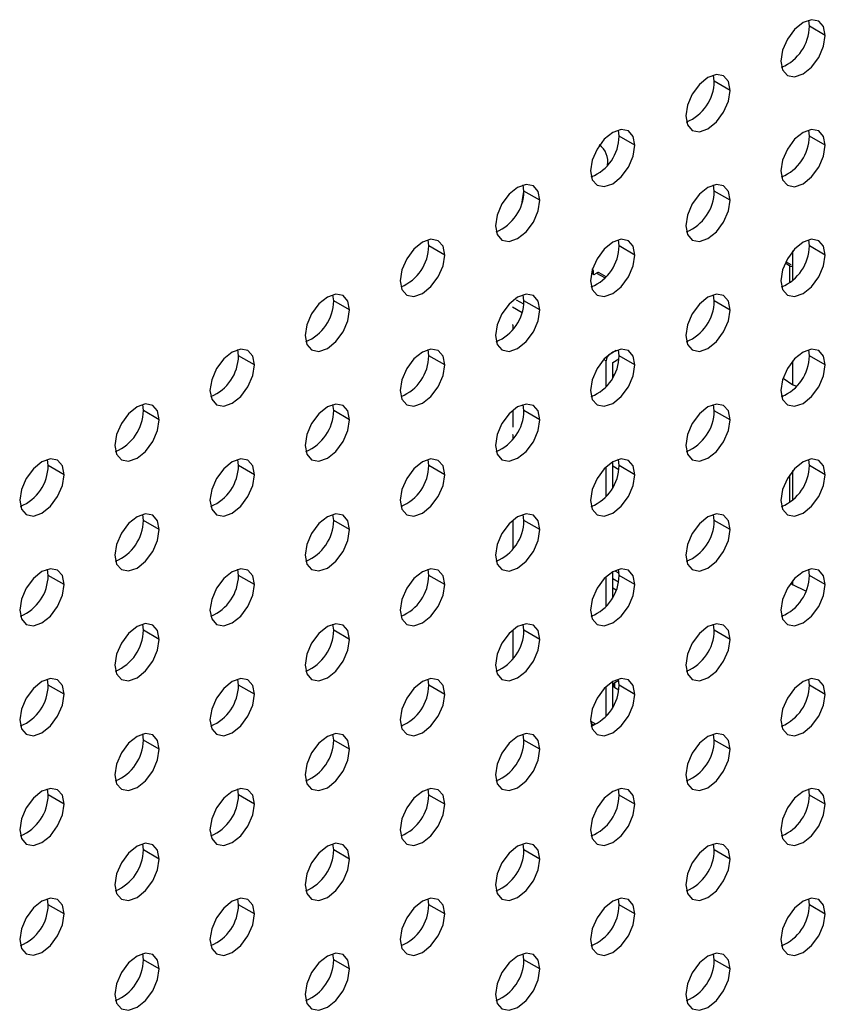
# Model space of a CAD drawing. Header units: millimetres. Extents: x 0 to 1118, y 0 to 864.
# Tile 373 of 397: x 1024.96 to 1028.55, y 709.43 to 713.82. Entities that reach past the tile are written whole.
import ezdxf

# ---------------------------------------------------------------- set-up
doc = ezdxf.new("R2010")
doc.units = ezdxf.units.MM

msp = doc.modelspace()

# ---------------------------------------------------------------- linework, layer by layer
at = {"color": 7, "linetype": 'Continuous', "lineweight": 25}
for p, q in [((1028.4792, 713.7901), (1028.4759, 713.8172)), ((1028.5499, 713.7493), (1028.4792, 713.7901)), ((1028.0549, 713.5452), (1028.0517, 713.5723)), ((1028.1256, 713.5044), (1028.0549, 713.5452)), ((1027.6306, 713.3003), (1027.6274, 713.3274)), ((1028.4792, 713.3002), (1028.4759, 713.3273)), ((1027.7013, 713.2594), (1027.6306, 713.3003)), ((1028.5499, 713.2594), (1028.4792, 713.3002)), ((1027.2064, 713.0553), (1027.2031, 713.0824)), ((1028.0549, 713.0553), (1028.0517, 713.0824)), ((1027.2771, 713.0145), (1027.2064, 713.0553)), ((1028.1256, 713.0144), (1028.0549, 713.0553)), ((1026.7821, 712.8104), (1026.7789, 712.8375)), ((1027.6306, 712.8103), (1027.6274, 712.8374)), ((1028.4792, 712.8103), (1028.4759, 712.8373)), ((1026.8528, 712.7696), (1026.7821, 712.8104)), ((1027.7013, 712.7695), (1027.6306, 712.8103)), ((1028.4048, 712.6566), (1028.4048, 712.7869)), ((1028.4056, 712.6573), (1028.4056, 712.7878)), ((1028.5499, 712.7694), (1028.4792, 712.8103)), ((1028.3907, 712.7213), (1028.3706, 712.7329)), ((1028.3978, 712.7253), (1028.3737, 712.7393)), ((1027.5074, 712.6901), (1027.5192, 712.6833)), ((1027.5157, 712.6853), (1027.5157, 712.6976)), ((1027.5192, 712.6833), (1027.5298, 712.6894)), ((1027.5729, 712.673), (1027.5423, 712.6907)), ((1028.3978, 712.7253), (1028.3982, 712.7256)), ((1026.3578, 712.5655), (1026.3546, 712.5926)), ((1026.4286, 712.5247), (1026.3578, 712.5655)), ((1027.2064, 712.5654), (1027.2031, 712.5925)), ((1027.2771, 712.5246), (1027.2064, 712.5654)), ((1028.0549, 712.5653), (1028.0517, 712.5924)), ((1028.1256, 712.5245), (1028.0549, 712.5653)), ((1027.1586, 712.4567), (1027.1558, 712.4583)), ((1027.1586, 712.44), (1027.1586, 712.4567)), ((1025.9336, 712.3206), (1025.9304, 712.3477)), ((1026.7821, 712.3205), (1026.7789, 712.3476)), ((1027.6179, 712.3443), (1027.5899, 712.3282)), ((1027.6306, 712.3204), (1027.6274, 712.3475)), ((1028.4792, 712.3203), (1028.4759, 712.3474)), ((1026.0043, 712.2798), (1025.9336, 712.3206)), ((1026.8528, 712.2797), (1026.7821, 712.3205)), ((1027.5723, 712.1825), (1027.5723, 712.2975)), ((1027.602, 712.2902), (1027.6299, 712.3063)), ((1027.6274, 712.3049), (1027.6296, 712.3036)), ((1027.7013, 712.2796), (1027.6306, 712.3204)), ((1028.4048, 712.1905), (1028.4048, 712.297)), ((1028.4056, 712.1901), (1028.4056, 712.2978)), ((1028.5499, 712.2795), (1028.4792, 712.3203)), ((1027.602, 712.2234), (1027.602, 712.2902)), ((1027.602, 712.2379), (1027.6079, 712.2345)), ((1028.3619, 712.2211), (1028.4048, 712.1905)), ((1028.4056, 712.1901), (1028.4048, 712.1905)), ((1028.4211, 712.1827), (1028.4056, 712.1901)), ((1028.3536, 712.1448), (1028.3616, 712.1402)), ((1025.5093, 712.0757), (1025.5061, 712.1027)), ((1025.58, 712.0348), (1025.5093, 712.0757)), ((1026.3578, 712.0756), (1026.3546, 712.1027)), ((1026.4286, 712.0348), (1026.3578, 712.0756)), ((1027.1586, 712.0036), (1027.1586, 712.0783)), ((1027.2064, 712.0755), (1027.2031, 712.1026)), ((1027.2771, 712.0347), (1027.2064, 712.0755)), ((1028.0549, 712.0754), (1028.0517, 712.1025)), ((1028.1256, 712.0346), (1028.0549, 712.0754)), ((1027.1558, 712.0051), (1027.1586, 712.0036)), ((1027.1586, 711.9668), (1027.1558, 711.9684)), ((1027.1586, 711.9501), (1027.1586, 711.9668)), ((1025.0851, 711.8307), (1025.0818, 711.8578)), ((1025.9336, 711.8306), (1025.9304, 711.8577)), ((1026.7821, 711.8306), (1026.7789, 711.8577)), ((1027.6279, 711.8555), (1027.6253, 711.857)), ((1027.6306, 711.8305), (1027.6274, 711.8576)), ((1028.4792, 711.8304), (1028.4759, 711.8575)), ((1025.1558, 711.7899), (1025.0851, 711.8307)), ((1026.0043, 711.7898), (1025.9336, 711.8306)), ((1026.8528, 711.7897), (1026.7821, 711.8306)), ((1027.5723, 711.6925), (1027.5723, 711.824)), ((1027.602, 711.7335), (1027.602, 711.8466)), ((1027.602, 711.8296), (1027.6296, 711.8137)), ((1027.7013, 711.7897), (1027.6306, 711.8305)), ((1028.5499, 711.7896), (1028.4792, 711.8304)), ((1028.4048, 711.6768), (1028.4048, 711.8071)), ((1028.4056, 711.6774), (1028.4056, 711.8079)), ((1025.5093, 711.5857), (1025.5061, 711.6128)), ((1026.3578, 711.5856), (1026.3546, 711.6127)), ((1027.2064, 711.5856), (1027.2031, 711.6127)), ((1028.0549, 711.5855), (1028.0517, 711.6126)), ((1025.58, 711.5449), (1025.5093, 711.5857)), ((1026.4286, 711.5448), (1026.3578, 711.5856)), ((1027.1586, 711.5856), (1027.1566, 711.5868)), ((1027.1586, 711.4602), (1027.1586, 711.5856)), ((1027.2771, 711.5447), (1027.2064, 711.5856)), ((1028.1256, 711.5447), (1028.0549, 711.5855)), ((1027.1558, 711.4607), (1027.158, 711.4594)), ((1025.0851, 711.3408), (1025.0818, 711.3679)), ((1025.1558, 711.3), (1025.0851, 711.3408)), ((1025.9336, 711.3407), (1025.9304, 711.3678)), ((1026.0043, 711.2999), (1025.9336, 711.3407)), ((1026.7821, 711.3406), (1026.7789, 711.3677)), ((1026.8528, 711.2998), (1026.7821, 711.3406)), ((1027.5723, 711.2026), (1027.5723, 711.3341)), ((1027.602, 711.2435), (1027.602, 711.3567)), ((1027.602, 711.326), (1027.6277, 711.3111)), ((1027.6111, 711.3615), (1027.6302, 711.3505)), ((1027.6306, 711.3406), (1027.6274, 711.3677)), ((1027.7013, 711.2997), (1027.6306, 711.3406)), ((1028.4792, 711.3405), (1028.4759, 711.3676)), ((1028.5499, 711.2997), (1028.4792, 711.3405)), ((1027.602, 711.2851), (1027.6175, 711.2762)), ((1028.3955, 711.3053), (1028.4048, 711.2987)), ((1028.4048, 711.2987), (1028.4048, 711.3171)), ((1028.4056, 711.2983), (1028.4048, 711.2987)), ((1028.4056, 711.2983), (1028.4056, 711.318)), ((1028.4638, 711.2705), (1028.4056, 711.2983)), ((1025.5093, 711.0958), (1025.5061, 711.1229)), ((1026.3578, 711.0957), (1026.3546, 711.1228)), ((1027.2064, 711.0956), (1027.2031, 711.1227)), ((1028.0549, 711.0956), (1028.0517, 711.1227)), ((1025.58, 711.055), (1025.5093, 711.0958)), ((1026.4286, 711.0549), (1026.3578, 711.0957)), ((1027.1586, 711.0957), (1027.1566, 711.0969)), ((1027.1586, 710.9702), (1027.1586, 711.0957)), ((1027.2771, 711.0548), (1027.2064, 711.0956)), ((1028.1256, 711.0547), (1028.0549, 711.0956)), ((1027.1558, 710.9708), (1027.158, 710.9695)), ((1025.0851, 710.8509), (1025.0818, 710.878)), ((1025.1558, 710.8101), (1025.0851, 710.8509)), ((1025.9336, 710.8508), (1025.9304, 710.8779)), ((1026.0043, 710.81), (1025.9336, 710.8508)), ((1026.7821, 710.8507), (1026.7789, 710.8778)), ((1026.8528, 710.8099), (1026.7821, 710.8507)), ((1027.5723, 710.7127), (1027.5723, 710.8442)), ((1027.602, 710.7536), (1027.602, 710.8668)), ((1027.6289, 710.8712), (1027.6111, 710.861)), ((1027.6306, 710.8506), (1027.6274, 710.8777)), ((1027.7013, 710.8098), (1027.6306, 710.8506)), ((1028.4792, 710.8506), (1028.4759, 710.8777)), ((1028.5499, 710.8097), (1028.4792, 710.8506)), ((1027.6111, 710.8406), (1027.6292, 710.8302)), ((1027.5041, 710.6816), (1027.5192, 710.6729)), ((1025.5093, 710.6059), (1025.5061, 710.633)), ((1026.3578, 710.6058), (1026.3546, 710.6329)), ((1027.2064, 710.6057), (1027.2031, 710.6328)), ((1028.0549, 710.6056), (1028.0517, 710.6327)), ((1025.58, 710.5651), (1025.5093, 710.6059)), ((1026.4286, 710.565), (1026.3578, 710.6058)), ((1027.2771, 710.5649), (1027.2064, 710.6057)), ((1028.1256, 710.5648), (1028.0549, 710.6056)), ((1025.0851, 710.361), (1025.0818, 710.388)), ((1025.1558, 710.3201), (1025.0851, 710.361)), ((1025.9336, 710.3609), (1025.9304, 710.388)), ((1026.0043, 710.3201), (1025.9336, 710.3609)), ((1026.7821, 710.3608), (1026.7789, 710.3879)), ((1026.8528, 710.32), (1026.7821, 710.3608)), ((1027.6306, 710.3607), (1027.6274, 710.3878)), ((1027.7013, 710.3199), (1027.6306, 710.3607)), ((1028.4792, 710.3606), (1028.4759, 710.3877)), ((1028.5499, 710.3198), (1028.4792, 710.3606)), ((1025.5093, 710.116), (1025.5061, 710.143)), ((1026.3578, 710.1159), (1026.3546, 710.143)), ((1027.2064, 710.1158), (1027.2031, 710.1429)), ((1028.0549, 710.1157), (1028.0517, 710.1428)), ((1025.58, 710.0751), (1025.5093, 710.116)), ((1026.4286, 710.0751), (1026.3578, 710.1159)), ((1027.2771, 710.075), (1027.2064, 710.1158)), ((1028.1256, 710.0749), (1028.0549, 710.1157)), ((1025.0851, 709.871), (1025.0818, 709.8981)), ((1025.9336, 709.871), (1025.9304, 709.898)), ((1026.7821, 709.8709), (1026.7789, 709.898)), ((1027.6306, 709.8708), (1027.6274, 709.8979)), ((1028.4792, 709.8707), (1028.4759, 709.8978)), ((1025.1558, 709.8302), (1025.0851, 709.871)), ((1026.0043, 709.8301), (1025.9336, 709.871)), ((1026.8528, 709.8301), (1026.7821, 709.8709)), ((1027.7013, 709.83), (1027.6306, 709.8708)), ((1028.5499, 709.8299), (1028.4792, 709.8707)), ((1025.5093, 709.626), (1025.5061, 709.6531)), ((1025.58, 709.5852), (1025.5093, 709.626)), ((1026.3578, 709.6259), (1026.3546, 709.653)), ((1026.4286, 709.5851), (1026.3578, 709.6259)), ((1027.2064, 709.6259), (1027.2031, 709.653)), ((1027.2771, 709.585), (1027.2064, 709.6259)), ((1028.0549, 709.6258), (1028.0517, 709.6529)), ((1028.1256, 709.585), (1028.0549, 709.6258))]:
    msp.add_line(p, q, dxfattribs=at)
at = {"color": 8, "linetype": 'Continuous', "lineweight": 25}
for p, q in [((1027.5298, 712.6894), (1027.5677, 712.6676)), ((1028.3907, 712.7213), (1028.3907, 712.6455)), ((1028.4048, 712.6566), (1028.4048, 712.7213)), ((1027.2055, 712.5501), (1027.1735, 712.5686)), ((1027.1558, 712.5379), (1027.1977, 712.5137)), ((1027.562, 712.3035), (1027.5723, 712.2975)), ((1027.5899, 712.3282), (1027.5895, 712.3284)), ((1028.3907, 711.7885), (1028.3907, 711.6657)), ((1028.4048, 711.6768), (1028.4048, 711.8071)), ((1027.6111, 710.8406), (1027.6111, 710.861)), ((1027.5272, 710.6767), (1027.5035, 710.6905))]:
    msp.add_line(p, q, dxfattribs=at)
at = {"color": 7, "linetype": 'Continuous', "lineweight": 25, "flags": 128}
for points in [[(1028.5499, 713.7493), (1028.5423, 713.7887), (1028.5209, 713.8134), (1028.4888, 713.8196), (1028.4509, 713.8065), (1028.413, 713.7759), (1028.3809, 713.7326), (1028.3594, 713.6831), (1028.3519, 713.635)], [(1028.3519, 713.635), (1028.3594, 713.5956), (1028.3809, 713.5709), (1028.413, 713.5647), (1028.4509, 713.5778), (1028.4888, 713.6084), (1028.5209, 713.6517), (1028.5423, 713.7012), (1028.5499, 713.7493)], [(1028.1256, 713.5044), (1028.1181, 713.5438), (1028.0966, 713.5685), (1028.0645, 713.5747), (1028.0266, 713.5615), (1027.9887, 713.531), (1027.9566, 713.4876), (1027.9352, 713.4382), (1027.9276, 713.3901)], [(1027.9276, 713.3901), (1027.9352, 713.3507), (1027.9566, 713.326), (1027.9887, 713.3197), (1028.0266, 713.3329), (1028.0645, 713.3635), (1028.0966, 713.4068), (1028.1181, 713.4563), (1028.1256, 713.5044)], [(1027.7013, 713.2594), (1027.6938, 713.2988), (1027.6724, 713.3235), (1027.6402, 713.3298), (1027.6024, 713.3166), (1027.5645, 713.286), (1027.5324, 713.2427), (1027.5109, 713.1932), (1027.5034, 713.1451)], [(1028.5499, 713.2594), (1028.5423, 713.2988), (1028.5209, 713.3235), (1028.4888, 713.3297), (1028.4509, 713.3165), (1028.413, 713.286), (1028.3809, 713.2426), (1028.3594, 713.1932), (1028.3519, 713.1451)], [(1027.5034, 713.1451), (1027.5109, 713.1057), (1027.5324, 713.0811), (1027.5645, 713.0748), (1027.6024, 713.088), (1027.6402, 713.1186), (1027.6724, 713.1619), (1027.6938, 713.2113), (1027.7013, 713.2594)], [(1028.3519, 713.1451), (1028.3594, 713.1057), (1028.3809, 713.081), (1028.413, 713.0747), (1028.4509, 713.0879), (1028.4888, 713.1185), (1028.5209, 713.1618), (1028.5423, 713.2113), (1028.5499, 713.2594)], [(1027.2771, 713.0145), (1027.2695, 713.0539), (1027.2481, 713.0786), (1027.216, 713.0849), (1027.1781, 713.0717), (1027.1402, 713.0411), (1027.1081, 712.9978), (1027.0866, 712.9483), (1027.0791, 712.9002)], [(1028.1256, 713.0144), (1028.1181, 713.0538), (1028.0966, 713.0785), (1028.0645, 713.0848), (1028.0266, 713.0716), (1027.9887, 713.041), (1027.9566, 712.9977), (1027.9352, 712.9482), (1027.9276, 712.9001)], [(1027.1982, 713.0052), (1027.1998, 713.0175), (1027.2064, 713.0535)], [(1027.0791, 712.9002), (1027.0866, 712.8608), (1027.1081, 712.8361), (1027.1402, 712.8299), (1027.1781, 712.8431), (1027.216, 712.8736), (1027.2481, 712.9169), (1027.2695, 712.9664), (1027.2771, 713.0145)], [(1027.9276, 712.9001), (1027.9352, 712.8607), (1027.9566, 712.836), (1027.9887, 712.8298), (1028.0266, 712.843), (1028.0645, 712.8735), (1028.0966, 712.9169), (1028.1181, 712.9663), (1028.1256, 713.0144)], [(1026.8528, 712.7696), (1026.8453, 712.809), (1026.8238, 712.8337), (1026.7917, 712.8399), (1026.7538, 712.8268), (1026.7159, 712.7962), (1026.6838, 712.7529), (1026.6624, 712.7034), (1026.6548, 712.6553)], [(1027.7013, 712.7695), (1027.6938, 712.8089), (1027.6724, 712.8336), (1027.6402, 712.8399), (1027.6024, 712.8267), (1027.5645, 712.7961), (1027.5324, 712.7528), (1027.5109, 712.7033), (1027.5034, 712.6552)], [(1028.5499, 712.7694), (1028.5423, 712.8088), (1028.5209, 712.8335), (1028.4888, 712.8398), (1028.4509, 712.8266), (1028.413, 712.796), (1028.3809, 712.7527), (1028.3594, 712.7032), (1028.3519, 712.6551)], [(1026.6548, 712.6553), (1026.6624, 712.6159), (1026.6838, 712.5912), (1026.7159, 712.585), (1026.7538, 712.5981), (1026.7917, 712.6287), (1026.8238, 712.672), (1026.8453, 712.7215), (1026.8528, 712.7696)], [(1027.5034, 712.6552), (1027.5109, 712.6158), (1027.5324, 712.5911), (1027.5645, 712.5849), (1027.6024, 712.5981), (1027.6402, 712.6286), (1027.6724, 712.6719), (1027.6938, 712.7214), (1027.7013, 712.7695)], [(1028.3519, 712.6551), (1028.3594, 712.6157), (1028.3809, 712.591), (1028.413, 712.5848), (1028.4509, 712.598), (1028.4888, 712.6285), (1028.5209, 712.6719), (1028.5423, 712.7213), (1028.5499, 712.7694)], [(1026.4286, 712.5247), (1026.421, 712.5641), (1026.3996, 712.5888), (1026.3674, 712.595), (1026.3296, 712.5818), (1026.2917, 712.5513), (1026.2596, 712.508), (1026.2381, 712.4585), (1026.2306, 712.4104)], [(1027.2771, 712.5246), (1027.2695, 712.564), (1027.2481, 712.5887), (1027.216, 712.5949), (1027.1781, 712.5818), (1027.1402, 712.5512), (1027.1081, 712.5079), (1027.0866, 712.4584), (1027.0791, 712.4103)], [(1028.1256, 712.5245), (1028.1181, 712.5639), (1028.0966, 712.5886), (1028.0645, 712.5949), (1028.0266, 712.5817), (1027.9887, 712.5511), (1027.9566, 712.5078), (1027.9352, 712.4583), (1027.9276, 712.4102)], [(1026.2306, 712.4104), (1026.2381, 712.371), (1026.2596, 712.3463), (1026.2917, 712.34), (1026.3296, 712.3532), (1026.3674, 712.3838), (1026.3996, 712.4271), (1026.421, 712.4766), (1026.4286, 712.5247)], [(1027.0791, 712.4103), (1027.0866, 712.3709), (1027.1081, 712.3462), (1027.1402, 712.34), (1027.1781, 712.3531), (1027.216, 712.3837), (1027.2481, 712.427), (1027.2695, 712.4765), (1027.2771, 712.5246)], [(1027.9276, 712.4102), (1027.9352, 712.3708), (1027.9566, 712.3461), (1027.9887, 712.3399), (1028.0266, 712.3531), (1028.0645, 712.3836), (1028.0966, 712.4269), (1028.1181, 712.4764), (1028.1256, 712.5245)], [(1026.0043, 712.2798), (1025.9968, 712.3192), (1025.9753, 712.3438), (1025.9432, 712.3501), (1025.9053, 712.3369), (1025.8674, 712.3063), (1025.8353, 712.263), (1025.8138, 712.2136), (1025.8063, 712.1655)], [(1026.8528, 712.2797), (1026.8453, 712.3191), (1026.8238, 712.3438), (1026.7917, 712.35), (1026.7538, 712.3368), (1026.7159, 712.3063), (1026.6838, 712.2629), (1026.6624, 712.2135), (1026.6548, 712.1654)], [(1027.7013, 712.2796), (1027.6938, 712.319), (1027.6724, 712.3437), (1027.6402, 712.3499), (1027.6024, 712.3368), (1027.5645, 712.3062), (1027.5324, 712.2629), (1027.5109, 712.2134), (1027.5034, 712.1653)], [(1028.5499, 712.2795), (1028.5423, 712.3189), (1028.5209, 712.3436), (1028.4888, 712.3499), (1028.4509, 712.3367), (1028.413, 712.3061), (1028.3809, 712.2628), (1028.3594, 712.2133), (1028.3519, 712.1652)], [(1025.8063, 712.1655), (1025.8138, 712.1261), (1025.8353, 712.1014), (1025.8674, 712.0951), (1025.9053, 712.1083), (1025.9432, 712.1389), (1025.9753, 712.1822), (1025.9968, 712.2317), (1026.0043, 712.2798)], [(1026.6548, 712.1654), (1026.6624, 712.126), (1026.6838, 712.1013), (1026.7159, 712.095), (1026.7538, 712.1082), (1026.7917, 712.1388), (1026.8238, 712.1821), (1026.8453, 712.2316), (1026.8528, 712.2797)], [(1027.5034, 712.1653), (1027.5109, 712.1259), (1027.5324, 712.1012), (1027.5645, 712.095), (1027.6024, 712.1081), (1027.6402, 712.1387), (1027.6724, 712.182), (1027.6938, 712.2315), (1027.7013, 712.2796)], [(1028.3519, 712.1652), (1028.3594, 712.1258), (1028.3809, 712.1011), (1028.413, 712.0949), (1028.4509, 712.1081), (1028.4888, 712.1386), (1028.5209, 712.1819), (1028.5423, 712.2314), (1028.5499, 712.2795)], [(1025.58, 712.0348), (1025.5725, 712.0742), (1025.551, 712.0989), (1025.5189, 712.1052), (1025.481, 712.092), (1025.4431, 712.0614), (1025.411, 712.0181), (1025.3896, 711.9686), (1025.382, 711.9205)], [(1026.4286, 712.0348), (1026.421, 712.0741), (1026.3996, 712.0988), (1026.3674, 712.1051), (1026.3296, 712.0919), (1026.2917, 712.0613), (1026.2596, 712.018), (1026.2381, 711.9686), (1026.2306, 711.9205)], [(1027.2771, 712.0347), (1027.2695, 712.0741), (1027.2481, 712.0988), (1027.216, 712.105), (1027.1781, 712.0918), (1027.1402, 712.0613), (1027.1081, 712.0179), (1027.0866, 711.9685), (1027.0791, 711.9204)], [(1028.1256, 712.0346), (1028.1181, 712.074), (1028.0966, 712.0987), (1028.0645, 712.1049), (1028.0266, 712.0918), (1027.9887, 712.0612), (1027.9566, 712.0179), (1027.9352, 711.9684), (1027.9276, 711.9203)], [(1025.382, 711.9205), (1025.3896, 711.8811), (1025.411, 711.8564), (1025.4431, 711.8502), (1025.481, 711.8634), (1025.5189, 711.8939), (1025.551, 711.9373), (1025.5725, 711.9867), (1025.58, 712.0348)], [(1026.2306, 711.9205), (1026.2381, 711.8811), (1026.2596, 711.8564), (1026.2917, 711.8501), (1026.3296, 711.8633), (1026.3674, 711.8939), (1026.3996, 711.9372), (1026.421, 711.9867), (1026.4286, 712.0348)], [(1027.0791, 711.9204), (1027.0866, 711.881), (1027.1081, 711.8563), (1027.1402, 711.85), (1027.1781, 711.8632), (1027.216, 711.8938), (1027.2481, 711.9371), (1027.2695, 711.9866), (1027.2771, 712.0347)], [(1027.9276, 711.9203), (1027.9352, 711.8809), (1027.9566, 711.8562), (1027.9887, 711.85), (1028.0266, 711.8631), (1028.0645, 711.8937), (1028.0966, 711.937), (1028.1181, 711.9865), (1028.1256, 712.0346)], [(1025.1558, 711.7899), (1025.1482, 711.8293), (1025.1268, 711.854), (1025.0947, 711.8602), (1025.0568, 711.8471), (1025.0189, 711.8165), (1024.9868, 711.7732), (1024.9653, 711.7237), (1024.9578, 711.6756)], [(1026.0043, 711.7898), (1025.9968, 711.8292), (1025.9753, 711.8539), (1025.9432, 711.8602), (1025.9053, 711.847), (1025.8674, 711.8164), (1025.8353, 711.7731), (1025.8138, 711.7236), (1025.8063, 711.6755)], [(1026.8528, 711.7897), (1026.8453, 711.8291), (1026.8238, 711.8538), (1026.7917, 711.8601), (1026.7538, 711.8469), (1026.7159, 711.8163), (1026.6838, 711.773), (1026.6624, 711.7235), (1026.6548, 711.6755)], [(1027.7013, 711.7897), (1027.6938, 711.8291), (1027.6724, 711.8538), (1027.6402, 711.86), (1027.6024, 711.8468), (1027.5645, 711.8163), (1027.5324, 711.7729), (1027.5109, 711.7235), (1027.5034, 711.6754)], [(1028.5499, 711.7896), (1028.5423, 711.829), (1028.5209, 711.8537), (1028.4888, 711.8599), (1028.4509, 711.8468), (1028.413, 711.8162), (1028.3809, 711.7729), (1028.3594, 711.7234), (1028.3519, 711.6753)], [(1024.9578, 711.6756), (1024.9653, 711.6362), (1024.9868, 711.6115), (1025.0189, 711.6053), (1025.0568, 711.6184), (1025.0947, 711.649), (1025.1268, 711.6923), (1025.1482, 711.7418), (1025.1558, 711.7899)], [(1025.8063, 711.6755), (1025.8138, 711.6361), (1025.8353, 711.6114), (1025.8674, 711.6052), (1025.9053, 711.6184), (1025.9432, 711.6489), (1025.9753, 711.6923), (1025.9968, 711.7417), (1026.0043, 711.7898)], [(1026.6548, 711.6755), (1026.6624, 711.6361), (1026.6838, 711.6114), (1026.7159, 711.6051), (1026.7538, 711.6183), (1026.7917, 711.6489), (1026.8238, 711.6922), (1026.8453, 711.7417), (1026.8528, 711.7897)], [(1027.5034, 711.6754), (1027.5109, 711.636), (1027.5324, 711.6113), (1027.5645, 711.605), (1027.6024, 711.6182), (1027.6402, 711.6488), (1027.6724, 711.6921), (1027.6938, 711.7416), (1027.7013, 711.7897)], [(1028.3519, 711.6753), (1028.3594, 711.6359), (1028.3809, 711.6112), (1028.413, 711.605), (1028.4509, 711.6181), (1028.4888, 711.6487), (1028.5209, 711.692), (1028.5423, 711.7415), (1028.5499, 711.7896)], [(1025.58, 711.5449), (1025.5725, 711.5843), (1025.551, 711.609), (1025.5189, 711.6152), (1025.481, 711.6021), (1025.4431, 711.5715), (1025.411, 711.5282), (1025.3896, 711.4787), (1025.382, 711.4306)], [(1026.4286, 711.5448), (1026.421, 711.5842), (1026.3996, 711.6089), (1026.3674, 711.6152), (1026.3296, 711.602), (1026.2917, 711.5714), (1026.2596, 711.5281), (1026.2381, 711.4786), (1026.2306, 711.4305)], [(1027.2771, 711.5447), (1027.2695, 711.5841), (1027.2481, 711.6088), (1027.216, 711.6151), (1027.1781, 711.6019), (1027.1402, 711.5713), (1027.1081, 711.528), (1027.0866, 711.4785), (1027.0791, 711.4305)], [(1028.1256, 711.5447), (1028.1181, 711.5841), (1028.0966, 711.6088), (1028.0645, 711.615), (1028.0266, 711.6018), (1027.9887, 711.5713), (1027.9566, 711.5279), (1027.9352, 711.4785), (1027.9276, 711.4304)], [(1025.382, 711.4306), (1025.3896, 711.3912), (1025.411, 711.3665), (1025.4431, 711.3603), (1025.481, 711.3734), (1025.5189, 711.404), (1025.551, 711.4473), (1025.5725, 711.4968), (1025.58, 711.5449)], [(1026.2306, 711.4305), (1026.2381, 711.3911), (1026.2596, 711.3664), (1026.2917, 711.3602), (1026.3296, 711.3734), (1026.3674, 711.4039), (1026.3996, 711.4473), (1026.421, 711.4967), (1026.4286, 711.5448)], [(1027.0791, 711.4305), (1027.0866, 711.3911), (1027.1081, 711.3664), (1027.1402, 711.3601), (1027.1781, 711.3733), (1027.216, 711.4039), (1027.2481, 711.4472), (1027.2695, 711.4967), (1027.2771, 711.5447)], [(1027.9276, 711.4304), (1027.9352, 711.391), (1027.9566, 711.3663), (1027.9887, 711.36), (1028.0266, 711.3732), (1028.0645, 711.4038), (1028.0966, 711.4471), (1028.1181, 711.4966), (1028.1256, 711.5447)], [(1025.1558, 711.3), (1025.1482, 711.3394), (1025.1268, 711.3641), (1025.0947, 711.3703), (1025.0568, 711.3572), (1025.0189, 711.3266), (1024.9868, 711.2833), (1024.9653, 711.2338), (1024.9578, 711.1857)], [(1026.0043, 711.2999), (1025.9968, 711.3393), (1025.9753, 711.364), (1025.9432, 711.3702), (1025.9053, 711.3571), (1025.8674, 711.3265), (1025.8353, 711.2832), (1025.8138, 711.2337), (1025.8063, 711.1856)], [(1026.8528, 711.2998), (1026.8453, 711.3392), (1026.8238, 711.3639), (1026.7917, 711.3702), (1026.7538, 711.357), (1026.7159, 711.3264), (1026.6838, 711.2831), (1026.6624, 711.2336), (1026.6548, 711.1855)], [(1027.7013, 711.2997), (1027.6938, 711.3391), (1027.6724, 711.3638), (1027.6402, 711.3701), (1027.6024, 711.3569), (1027.5645, 711.3263), (1027.5324, 711.283), (1027.5109, 711.2335), (1027.5034, 711.1854)], [(1028.5499, 711.2997), (1028.5423, 711.3391), (1028.5209, 711.3638), (1028.4888, 711.37), (1028.4509, 711.3568), (1028.413, 711.3263), (1028.3809, 711.2829), (1028.3594, 711.2335), (1028.3519, 711.1854)], [(1024.9578, 711.1857), (1024.9653, 711.1463), (1024.9868, 711.1216), (1025.0189, 711.1154), (1025.0568, 711.1285), (1025.0947, 711.1591), (1025.1268, 711.2024), (1025.1482, 711.2519), (1025.1558, 711.3)], [(1025.8063, 711.1856), (1025.8138, 711.1462), (1025.8353, 711.1215), (1025.8674, 711.1153), (1025.9053, 711.1284), (1025.9432, 711.159), (1025.9753, 711.2023), (1025.9968, 711.2518), (1026.0043, 711.2999)], [(1026.6548, 711.1855), (1026.6624, 711.1461), (1026.6838, 711.1214), (1026.7159, 711.1152), (1026.7538, 711.1284), (1026.7917, 711.1589), (1026.8238, 711.2023), (1026.8453, 711.2517), (1026.8528, 711.2998)], [(1027.5034, 711.1854), (1027.5109, 711.1461), (1027.5324, 711.1214), (1027.5645, 711.1151), (1027.6024, 711.1283), (1027.6402, 711.1589), (1027.6724, 711.2022), (1027.6938, 711.2516), (1027.7013, 711.2997)], [(1028.3519, 711.1854), (1028.3594, 711.146), (1028.3809, 711.1213), (1028.413, 711.115), (1028.4509, 711.1282), (1028.4888, 711.1588), (1028.5209, 711.2021), (1028.5423, 711.2516), (1028.5499, 711.2997)], [(1025.58, 711.055), (1025.5725, 711.0944), (1025.551, 711.1191), (1025.5189, 711.1253), (1025.481, 711.1121), (1025.4431, 711.0816), (1025.411, 711.0383), (1025.3896, 710.9888), (1025.382, 710.9407)], [(1026.4286, 711.0549), (1026.421, 711.0943), (1026.3996, 711.119), (1026.3674, 711.1252), (1026.3296, 711.1121), (1026.2917, 711.0815), (1026.2596, 711.0382), (1026.2381, 710.9887), (1026.2306, 710.9406)], [(1027.2771, 711.0548), (1027.2695, 711.0942), (1027.2481, 711.1189), (1027.216, 711.1252), (1027.1781, 711.112), (1027.1402, 711.0814), (1027.1081, 711.0381), (1027.0866, 710.9886), (1027.0791, 710.9405)], [(1028.1256, 711.0547), (1028.1181, 711.0941), (1028.0966, 711.1188), (1028.0645, 711.1251), (1028.0266, 711.1119), (1027.9887, 711.0813), (1027.9566, 711.038), (1027.9352, 710.9885), (1027.9276, 710.9404)], [(1025.382, 710.9407), (1025.3896, 710.9013), (1025.411, 710.8766), (1025.4431, 710.8704), (1025.481, 710.8835), (1025.5189, 710.9141), (1025.551, 710.9574), (1025.5725, 711.0069), (1025.58, 711.055)], [(1026.2306, 710.9406), (1026.2381, 710.9012), (1026.2596, 710.8765), (1026.2917, 710.8703), (1026.3296, 710.8834), (1026.3674, 710.914), (1026.3996, 710.9573), (1026.421, 711.0068), (1026.4286, 711.0549)], [(1027.0791, 710.9405), (1027.0866, 710.9011), (1027.1081, 710.8764), (1027.1402, 710.8702), (1027.1781, 710.8834), (1027.216, 710.9139), (1027.2481, 710.9573), (1027.2695, 711.0067), (1027.2771, 711.0548)], [(1027.9276, 710.9404), (1027.9352, 710.901), (1027.9566, 710.8764), (1027.9887, 710.8701), (1028.0266, 710.8833), (1028.0645, 710.9139), (1028.0966, 710.9572), (1028.1181, 711.0066), (1028.1256, 711.0547)], [(1025.1558, 710.8101), (1025.1482, 710.8495), (1025.1268, 710.8742), (1025.0947, 710.8804), (1025.0568, 710.8672), (1025.0189, 710.8367), (1024.9868, 710.7933), (1024.9653, 710.7439), (1024.9578, 710.6958)], [(1026.0043, 710.81), (1025.9968, 710.8494), (1025.9753, 710.8741), (1025.9432, 710.8803), (1025.9053, 710.8671), (1025.8674, 710.8366), (1025.8353, 710.7933), (1025.8138, 710.7438), (1025.8063, 710.6957)], [(1026.8528, 710.8099), (1026.8453, 710.8493), (1026.8238, 710.874), (1026.7917, 710.8802), (1026.7538, 710.8671), (1026.7159, 710.8365), (1026.6838, 710.7932), (1026.6624, 710.7437), (1026.6548, 710.6956)], [(1027.7013, 710.8098), (1027.6938, 710.8492), (1027.6724, 710.8739), (1027.6402, 710.8802), (1027.6024, 710.867), (1027.5645, 710.8364), (1027.5324, 710.7931), (1027.5109, 710.7436), (1027.5034, 710.6955)], [(1028.5499, 710.8097), (1028.5423, 710.8491), (1028.5209, 710.8738), (1028.4888, 710.8801), (1028.4509, 710.8669), (1028.413, 710.8363), (1028.3809, 710.793), (1028.3594, 710.7435), (1028.3519, 710.6954)], [(1024.9578, 710.6958), (1024.9653, 710.6564), (1024.9868, 710.6317), (1025.0189, 710.6254), (1025.0568, 710.6386), (1025.0947, 710.6692), (1025.1268, 710.7125), (1025.1482, 710.762), (1025.1558, 710.8101)], [(1025.8063, 710.6957), (1025.8138, 710.6563), (1025.8353, 710.6316), (1025.8674, 710.6253), (1025.9053, 710.6385), (1025.9432, 710.6691), (1025.9753, 710.7124), (1025.9968, 710.7619), (1026.0043, 710.81)], [(1026.6548, 710.6956), (1026.6624, 710.6562), (1026.6838, 710.6315), (1026.7159, 710.6253), (1026.7538, 710.6384), (1026.7917, 710.669), (1026.8238, 710.7123), (1026.8453, 710.7618), (1026.8528, 710.8099)], [(1027.5034, 710.6955), (1027.5109, 710.6561), (1027.5324, 710.6314), (1027.5645, 710.6252), (1027.6024, 710.6384), (1027.6402, 710.6689), (1027.6724, 710.7122), (1027.6938, 710.7617), (1027.7013, 710.8098)], [(1028.3519, 710.6954), (1028.3594, 710.656), (1028.3809, 710.6313), (1028.413, 710.6251), (1028.4509, 710.6383), (1028.4888, 710.6688), (1028.5209, 710.7122), (1028.5423, 710.7616), (1028.5499, 710.8097)], [(1025.58, 710.5651), (1025.5725, 710.6045), (1025.551, 710.6292), (1025.5189, 710.6354), (1025.481, 710.6222), (1025.4431, 710.5917), (1025.411, 710.5483), (1025.3896, 710.4989), (1025.382, 710.4508)], [(1026.4286, 710.565), (1026.421, 710.6044), (1026.3996, 710.6291), (1026.3674, 710.6353), (1026.3296, 710.6221), (1026.2917, 710.5916), (1026.2596, 710.5483), (1026.2381, 710.4988), (1026.2306, 710.4507)], [(1027.2771, 710.5649), (1027.2695, 710.6043), (1027.2481, 710.629), (1027.216, 710.6352), (1027.1781, 710.6221), (1027.1402, 710.5915), (1027.1081, 710.5482), (1027.0866, 710.4987), (1027.0791, 710.4506)], [(1028.1256, 710.5648), (1028.1181, 710.6042), (1028.0966, 710.6289), (1028.0645, 710.6352), (1028.0266, 710.622), (1027.9887, 710.5914), (1027.9566, 710.5481), (1027.9352, 710.4986), (1027.9276, 710.4505)], [(1025.382, 710.4508), (1025.3896, 710.4114), (1025.411, 710.3867), (1025.4431, 710.3804), (1025.481, 710.3936), (1025.5189, 710.4242), (1025.551, 710.4675), (1025.5725, 710.517), (1025.58, 710.5651)], [(1026.2306, 710.4507), (1026.2381, 710.4113), (1026.2596, 710.3866), (1026.2917, 710.3803), (1026.3296, 710.3935), (1026.3674, 710.4241), (1026.3996, 710.4674), (1026.421, 710.5169), (1026.4286, 710.565)], [(1027.0791, 710.4506), (1027.0866, 710.4112), (1027.1081, 710.3865), (1027.1402, 710.3803), (1027.1781, 710.3934), (1027.216, 710.424), (1027.2481, 710.4673), (1027.2695, 710.5168), (1027.2771, 710.5649)], [(1027.9276, 710.4505), (1027.9352, 710.4111), (1027.9566, 710.3864), (1027.9887, 710.3802), (1028.0266, 710.3934), (1028.0645, 710.4239), (1028.0966, 710.4672), (1028.1181, 710.5167), (1028.1256, 710.5648)], [(1025.1558, 710.3201), (1025.1482, 710.3595), (1025.1268, 710.3842), (1025.0947, 710.3905), (1025.0568, 710.3773), (1025.0189, 710.3467), (1024.9868, 710.3034), (1024.9653, 710.2539), (1024.9578, 710.2058)], [(1026.0043, 710.3201), (1025.9968, 710.3595), (1025.9753, 710.3842), (1025.9432, 710.3904), (1025.9053, 710.3772), (1025.8674, 710.3467), (1025.8353, 710.3033), (1025.8138, 710.2539), (1025.8063, 710.2058)], [(1026.8528, 710.32), (1026.8453, 710.3594), (1026.8238, 710.3841), (1026.7917, 710.3903), (1026.7538, 710.3771), (1026.7159, 710.3466), (1026.6838, 710.3033), (1026.6624, 710.2538), (1026.6548, 710.2057)], [(1027.7013, 710.3199), (1027.6938, 710.3593), (1027.6724, 710.384), (1027.6402, 710.3902), (1027.6024, 710.3771), (1027.5645, 710.3465), (1027.5324, 710.3032), (1027.5109, 710.2537), (1027.5034, 710.2056)], [(1028.5499, 710.3198), (1028.5423, 710.3592), (1028.5209, 710.3839), (1028.4888, 710.3902), (1028.4509, 710.377), (1028.413, 710.3464), (1028.3809, 710.3031), (1028.3594, 710.2536), (1028.3519, 710.2055)], [(1024.9578, 710.2058), (1024.9653, 710.1664), (1024.9868, 710.1417), (1025.0189, 710.1355), (1025.0568, 710.1487), (1025.0947, 710.1792), (1025.1268, 710.2226), (1025.1482, 710.272), (1025.1558, 710.3201)], [(1025.8063, 710.2058), (1025.8138, 710.1664), (1025.8353, 710.1417), (1025.8674, 710.1354), (1025.9053, 710.1486), (1025.9432, 710.1792), (1025.9753, 710.2225), (1025.9968, 710.272), (1026.0043, 710.3201)], [(1026.6548, 710.2057), (1026.6624, 710.1663), (1026.6838, 710.1416), (1026.7159, 710.1353), (1026.7538, 710.1485), (1026.7917, 710.1791), (1026.8238, 710.2224), (1026.8453, 710.2719), (1026.8528, 710.32)], [(1027.5034, 710.2056), (1027.5109, 710.1662), (1027.5324, 710.1415), (1027.5645, 710.1353), (1027.6024, 710.1484), (1027.6402, 710.179), (1027.6724, 710.2223), (1027.6938, 710.2718), (1027.7013, 710.3199)], [(1028.3519, 710.2055), (1028.3594, 710.1661), (1028.3809, 710.1414), (1028.413, 710.1352), (1028.4509, 710.1484), (1028.4888, 710.1789), (1028.5209, 710.2222), (1028.5423, 710.2717), (1028.5499, 710.3198)], [(1025.58, 710.0751), (1025.5725, 710.1145), (1025.551, 710.1392), (1025.5189, 710.1455), (1025.481, 710.1323), (1025.4431, 710.1017), (1025.411, 710.0584), (1025.3896, 710.0089), (1025.382, 709.9608)], [(1026.4286, 710.0751), (1026.421, 710.1145), (1026.3996, 710.1391), (1026.3674, 710.1454), (1026.3296, 710.1322), (1026.2917, 710.1016), (1026.2596, 710.0583), (1026.2381, 710.0089), (1026.2306, 709.9608)], [(1027.2771, 710.075), (1027.2695, 710.1144), (1027.2481, 710.1391), (1027.216, 710.1453), (1027.1781, 710.1321), (1027.1402, 710.1016), (1027.1081, 710.0582), (1027.0866, 710.0088), (1027.0791, 709.9607)], [(1028.1256, 710.0749), (1028.1181, 710.1143), (1028.0966, 710.139), (1028.0645, 710.1452), (1028.0266, 710.1321), (1027.9887, 710.1015), (1027.9566, 710.0582), (1027.9352, 710.0087), (1027.9276, 709.9606)], [(1025.382, 709.9608), (1025.3896, 709.9214), (1025.411, 709.8967), (1025.4431, 709.8905), (1025.481, 709.9037), (1025.5189, 709.9342), (1025.551, 709.9776), (1025.5725, 710.027), (1025.58, 710.0751)], [(1026.2306, 709.9608), (1026.2381, 709.9214), (1026.2596, 709.8967), (1026.2917, 709.8904), (1026.3296, 709.9036), (1026.3674, 709.9342), (1026.3996, 709.9775), (1026.421, 710.027), (1026.4286, 710.0751)], [(1027.0791, 709.9607), (1027.0866, 709.9213), (1027.1081, 709.8966), (1027.1402, 709.8903), (1027.1781, 709.9035), (1027.216, 709.9341), (1027.2481, 709.9774), (1027.2695, 710.0269), (1027.2771, 710.075)], [(1027.9276, 709.9606), (1027.9352, 709.9212), (1027.9566, 709.8965), (1027.9887, 709.8903), (1028.0266, 709.9034), (1028.0645, 709.934), (1028.0966, 709.9773), (1028.1181, 710.0268), (1028.1256, 710.0749)], [(1025.1558, 709.8302), (1025.1482, 709.8696), (1025.1268, 709.8943), (1025.0947, 709.9005), (1025.0568, 709.8874), (1025.0189, 709.8568), (1024.9868, 709.8135), (1024.9653, 709.764), (1024.9578, 709.7159)], [(1026.0043, 709.8301), (1025.9968, 709.8695), (1025.9753, 709.8942), (1025.9432, 709.9005), (1025.9053, 709.8873), (1025.8674, 709.8567), (1025.8353, 709.8134), (1025.8138, 709.7639), (1025.8063, 709.7158)], [(1026.8528, 709.8301), (1026.8453, 709.8694), (1026.8238, 709.8941), (1026.7917, 709.9004), (1026.7538, 709.8872), (1026.7159, 709.8566), (1026.6838, 709.8133), (1026.6624, 709.7639), (1026.6548, 709.7158)], [(1027.7013, 709.83), (1027.6938, 709.8694), (1027.6724, 709.8941), (1027.6402, 709.9003), (1027.6024, 709.8871), (1027.5645, 709.8566), (1027.5324, 709.8132), (1027.5109, 709.7638), (1027.5034, 709.7157)], [(1028.5499, 709.8299), (1028.5423, 709.8693), (1028.5209, 709.894), (1028.4888, 709.9002), (1028.4509, 709.8871), (1028.413, 709.8565), (1028.3809, 709.8132), (1028.3594, 709.7637), (1028.3519, 709.7156)], [(1024.9578, 709.7159), (1024.9653, 709.6765), (1024.9868, 709.6518), (1025.0189, 709.6456), (1025.0568, 709.6587), (1025.0947, 709.6893), (1025.1268, 709.7326), (1025.1482, 709.7821), (1025.1558, 709.8302)], [(1025.8063, 709.7158), (1025.8138, 709.6764), (1025.8353, 709.6517), (1025.8674, 709.6455), (1025.9053, 709.6587), (1025.9432, 709.6892), (1025.9753, 709.7326), (1025.9968, 709.782), (1026.0043, 709.8301)], [(1026.6548, 709.7158), (1026.6624, 709.6764), (1026.6838, 709.6517), (1026.7159, 709.6454), (1026.7538, 709.6586), (1026.7917, 709.6892), (1026.8238, 709.7325), (1026.8453, 709.782), (1026.8528, 709.8301)], [(1027.5034, 709.7157), (1027.5109, 709.6763), (1027.5324, 709.6516), (1027.5645, 709.6453), (1027.6024, 709.6585), (1027.6402, 709.6891), (1027.6724, 709.7324), (1027.6938, 709.7819), (1027.7013, 709.83)], [(1028.3519, 709.7156), (1028.3594, 709.6762), (1028.3809, 709.6515), (1028.413, 709.6453), (1028.4509, 709.6584), (1028.4888, 709.689), (1028.5209, 709.7323), (1028.5423, 709.7818), (1028.5499, 709.8299)], [(1025.58, 709.5852), (1025.5725, 709.6246), (1025.551, 709.6493), (1025.5189, 709.6555), (1025.481, 709.6424), (1025.4431, 709.6118), (1025.411, 709.5685), (1025.3896, 709.519), (1025.382, 709.4709)], [(1026.4286, 709.5851), (1026.421, 709.6245), (1026.3996, 709.6492), (1026.3674, 709.6555), (1026.3296, 709.6423), (1026.2917, 709.6117), (1026.2596, 709.5684), (1026.2381, 709.5189), (1026.2306, 709.4708)], [(1027.2771, 709.585), (1027.2695, 709.6244), (1027.2481, 709.6491), (1027.216, 709.6554), (1027.1781, 709.6422), (1027.1402, 709.6116), (1027.1081, 709.5683), (1027.0866, 709.5188), (1027.0791, 709.4708)], [(1028.1256, 709.585), (1028.1181, 709.6244), (1028.0966, 709.6491), (1028.0645, 709.6553), (1028.0266, 709.6421), (1027.9887, 709.6116), (1027.9566, 709.5682), (1027.9352, 709.5188), (1027.9276, 709.4707)], [(1025.382, 709.4709), (1025.3896, 709.4315), (1025.411, 709.4068), (1025.4431, 709.4006), (1025.481, 709.4137), (1025.5189, 709.4443), (1025.551, 709.4876), (1025.5725, 709.5371), (1025.58, 709.5852)], [(1026.2306, 709.4708), (1026.2381, 709.4314), (1026.2596, 709.4067), (1026.2917, 709.4005), (1026.3296, 709.4137), (1026.3674, 709.4442), (1026.3996, 709.4876), (1026.421, 709.537), (1026.4286, 709.5851)], [(1027.0791, 709.4708), (1027.0866, 709.4314), (1027.1081, 709.4067), (1027.1402, 709.4004), (1027.1781, 709.4136), (1027.216, 709.4442), (1027.2481, 709.4875), (1027.2695, 709.537), (1027.2771, 709.585)], [(1027.9276, 709.4707), (1027.9352, 709.4313), (1027.9566, 709.4066), (1027.9887, 709.4003), (1028.0266, 709.4135), (1028.0645, 709.4441), (1028.0966, 709.4874), (1028.1181, 709.5369), (1028.1256, 709.585)]]:
    msp.add_lwpolyline(points, dxfattribs=at)
at = {"color": 7, "linetype": 'Continuous', "lineweight": 25}
for centre, radius, start, end in [((1028.2791, 713.793), 0.2001, 292.337, 359.1667), ((1027.8548, 713.5481), 0.2001, 292.337, 359.1667), ((1027.4305, 713.3032), 0.2001, 292.337, 359.1667), ((1027.4853, 713.1852), 0.0951, 350.9841, 53.2926), ((1028.2791, 713.3031), 0.2001, 292.337, 359.1667), ((1027.0063, 713.0583), 0.2001, 292.337, 359.1667), ((1027.8548, 713.0582), 0.2001, 292.337, 359.1667), ((1026.582, 712.8133), 0.2001, 292.337, 359.1667), ((1027.4305, 712.8132), 0.2001, 292.337, 359.1667), ((1028.2791, 712.8132), 0.2001, 292.337, 359.1667), ((1027.5022, 712.6986), 0.0135, 355.5271, 42.0239), ((1027.5371, 712.6792), 0.0126, 65.6929, 125.6176), ((1028.3978, 712.7349), 0.0154, 242.6097, 297.3903), ((1026.1577, 712.5684), 0.2001, 292.337, 359.1667), ((1027.0063, 712.5683), 0.2001, 292.337, 359.1667), ((1027.8548, 712.5682), 0.2001, 292.337, 359.1667), ((1025.7335, 712.3235), 0.2001, 292.337, 359.1667), ((1026.582, 712.3234), 0.2001, 292.337, 359.1667), ((1027.4305, 712.3233), 0.2001, 292.337, 359.1667), ((1027.6106, 712.2958), 0.0384, 122.6055, 177.3945), ((1028.2791, 712.3232), 0.2001, 292.337, 359.1667), ((1025.3092, 712.0786), 0.2001, 292.337, 359.1667), ((1026.1577, 712.0785), 0.2001, 292.337, 359.1667), ((1027.0063, 712.0784), 0.2001, 292.337, 359.1667), ((1027.8548, 712.0783), 0.2001, 292.337, 359.1667), ((1024.8849, 711.8336), 0.2001, 292.337, 359.1667), ((1025.7335, 711.8336), 0.2001, 292.337, 359.1667), ((1026.582, 711.8335), 0.2001, 292.337, 359.1667), ((1027.4305, 711.8334), 0.2001, 292.337, 359.1667), ((1028.2791, 711.8333), 0.2001, 292.337, 359.1667), ((1025.3092, 711.5886), 0.2001, 292.337, 359.1667), ((1026.1577, 711.5886), 0.2001, 292.337, 359.1667), ((1027.0063, 711.5885), 0.2001, 292.337, 359.1667), ((1027.8548, 711.5884), 0.2001, 292.337, 359.1667), ((1024.8849, 711.3437), 0.2001, 292.337, 359.1667), ((1025.7335, 711.3436), 0.2001, 292.337, 359.1667), ((1026.582, 711.3436), 0.2001, 292.337, 359.1667), ((1027.4305, 711.3435), 0.2001, 292.337, 359.1667), ((1028.2791, 711.3434), 0.2001, 292.337, 359.1667), ((1025.3092, 711.0987), 0.2001, 292.337, 359.1667), ((1026.1577, 711.0986), 0.2001, 292.337, 359.1667), ((1027.0063, 711.0986), 0.2001, 292.337, 359.1667), ((1027.8548, 711.0985), 0.2001, 292.337, 359.1667), ((1024.8849, 710.8538), 0.2001, 292.337, 359.1667), ((1025.7335, 710.8537), 0.2001, 292.337, 359.1667), ((1026.582, 710.8536), 0.2001, 292.337, 359.1667), ((1027.4305, 710.8536), 0.2001, 292.337, 359.1667), ((1027.615, 710.8508), 0.0109, 110.7834, 249.2166), ((1028.2791, 710.8535), 0.2001, 292.337, 359.1667), ((1025.3092, 710.6088), 0.2001, 292.337, 359.1667), ((1026.1577, 710.6087), 0.2001, 292.337, 359.1667), ((1027.0063, 710.6086), 0.2001, 292.337, 359.1667), ((1027.8548, 710.6085), 0.2001, 292.337, 359.1667), ((1024.8849, 710.3639), 0.2001, 292.337, 359.1667), ((1025.7335, 710.3638), 0.2001, 292.337, 359.1667), ((1026.582, 710.3637), 0.2001, 292.337, 359.1667), ((1027.4305, 710.3636), 0.2001, 292.337, 359.1667), ((1028.2791, 710.3635), 0.2001, 292.337, 359.1667), ((1025.3092, 710.1189), 0.2001, 292.337, 359.1667), ((1026.1577, 710.1188), 0.2001, 292.337, 359.1667), ((1027.0063, 710.1187), 0.2001, 292.337, 359.1667), ((1027.8548, 710.1186), 0.2001, 292.337, 359.1667), ((1024.8849, 709.8739), 0.2001, 292.337, 359.1667), ((1025.7335, 709.8739), 0.2001, 292.337, 359.1667), ((1026.582, 709.8738), 0.2001, 292.337, 359.1667), ((1027.4305, 709.8737), 0.2001, 292.337, 359.1667), ((1028.2791, 709.8736), 0.2001, 292.337, 359.1667), ((1025.3092, 709.6289), 0.2001, 292.337, 359.1667), ((1026.1577, 709.6289), 0.2001, 292.337, 359.1667), ((1027.0063, 709.6288), 0.2001, 292.337, 359.1667), ((1027.8548, 709.6287), 0.2001, 292.337, 359.1667)]:
    msp.add_arc(centre, radius, start, end, dxfattribs=at)

doc.saveas('drawing.dxf')
